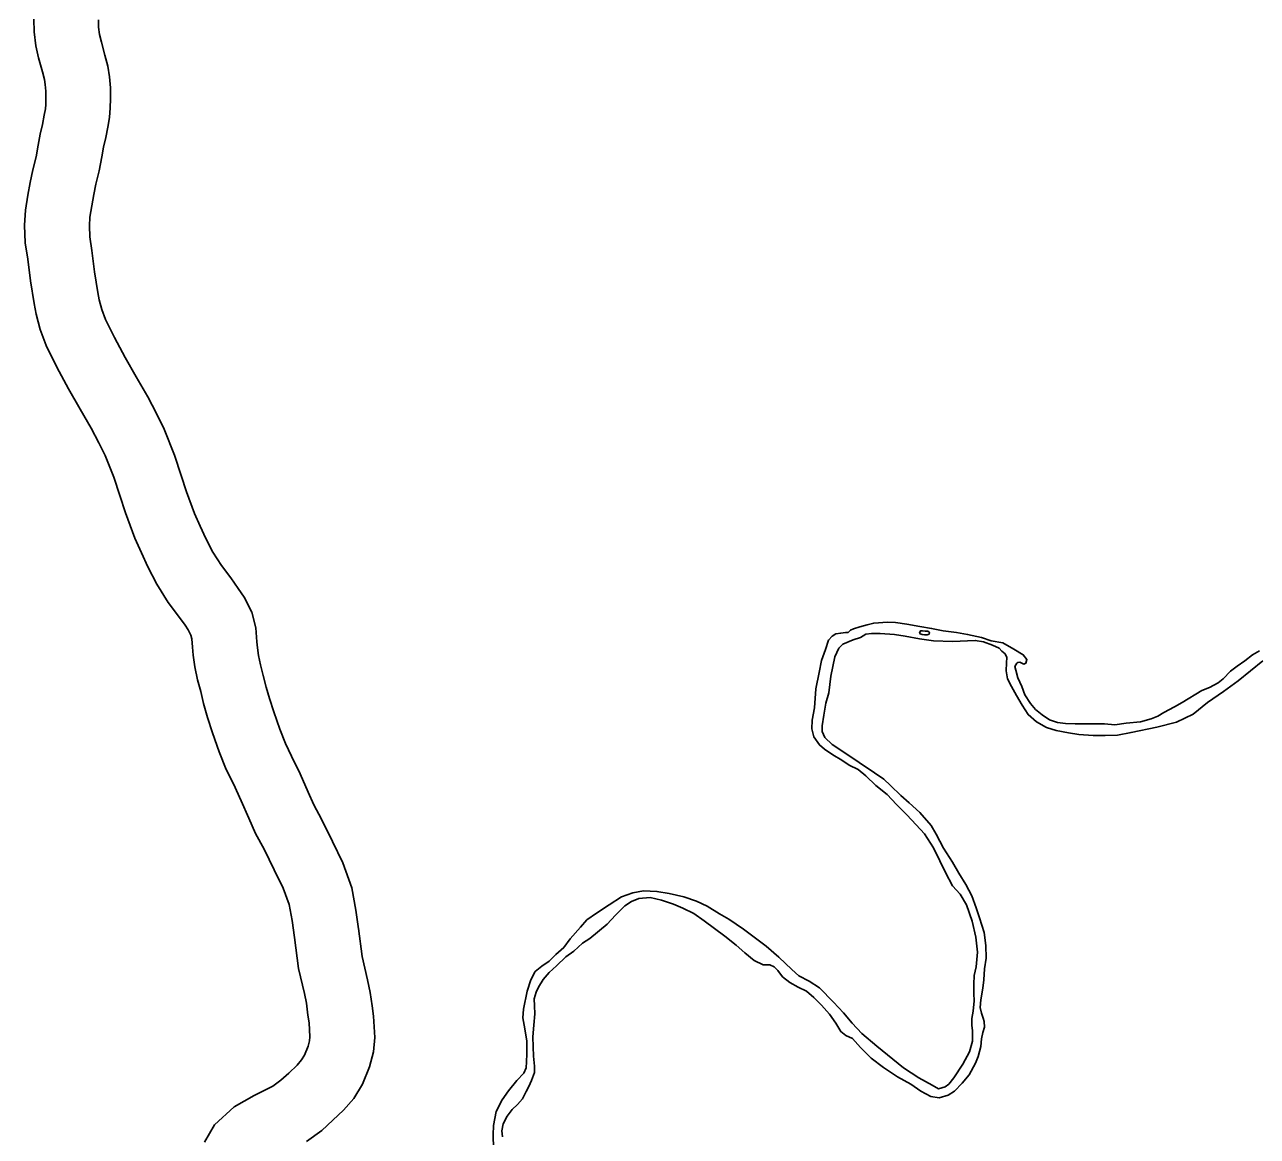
# Model space of a CAD drawing. Extents: x -939622 to -934245, y 1383184 to 1385301.
# Drawn here: x -935296.02 to -935278.86, y 1384119.49 to 1384134.97 of the extents above; entities that cross this region are included whole.
import ezdxf

# ---------------------------------------------------------------- set-up
doc = ezdxf.new("R2010")
doc.units = 0
doc.layers.add('Level 10', color=7, linetype='Continuous')
doc.layers.add('Level 9', color=7, linetype='Continuous')

msp = doc.modelspace()

# ---------------------------------------------------------------- linework, layer by layer
at = {"layer": 'Level 10'}
for points in [[(-935295.89, 1384135.043), (-935295.888, 1384134.869), (-935295.862, 1384134.671), (-935295.824, 1384134.504), (-935295.772, 1384134.313), (-935295.743, 1384134.204), (-935295.732, 1384134.133), (-935295.724, 1384134.041), (-935295.723, 1384133.943), (-935295.726, 1384133.857), (-935295.73, 1384133.794), (-935295.747, 1384133.708), (-935295.771, 1384133.58), (-935295.802, 1384133.443), (-935295.829, 1384133.291), (-935295.86, 1384133.13), (-935295.906, 1384132.945), (-935295.94, 1384132.772), (-935295.973, 1384132.595), (-935296.006, 1384132.385), (-935296.019, 1384132.177), (-935296.01, 1384131.931), (-935295.976, 1384131.705), (-935295.939, 1384131.401), (-935295.888, 1384131.088), (-935295.861, 1384130.938), (-935295.804, 1384130.726), (-935295.718, 1384130.501), (-935295.57, 1384130.202), (-935295.41, 1384129.9), (-935295.246, 1384129.615), (-935295.094, 1384129.35), (-935294.985, 1384129.145), (-935294.899, 1384128.971), (-935294.779, 1384128.67), (-935294.695, 1384128.412), (-935294.617, 1384128.172), (-935294.487, 1384127.818), (-935294.392, 1384127.614), (-935294.306, 1384127.42), (-935294.179, 1384127.178), (-935294.02, 1384126.926), (-935293.876, 1384126.734), (-935293.785, 1384126.609), (-935293.743, 1384126.545), (-935293.706, 1384126.47), (-935293.692, 1384126.419), (-935293.682, 1384126.302), (-935293.673, 1384126.189), (-935293.649, 1384126.031), (-935293.612, 1384125.85), (-935293.569, 1384125.687), (-935293.528, 1384125.519), (-935293.473, 1384125.323), (-935293.402, 1384125.11), (-935293.31, 1384124.846), (-935293.212, 1384124.602), (-935293.114, 1384124.399), (-935293.003, 1384124.164), (-935292.897, 1384123.924), (-935292.804, 1384123.709), (-935292.684, 1384123.493), (-935292.545, 1384123.205), (-935292.42, 1384122.949), (-935292.338, 1384122.721), (-935292.297, 1384122.499), (-935292.265, 1384122.262)], [(-935294.99, 1384135.036), (-935294.989, 1384134.934), (-935294.975, 1384134.831), (-935294.95, 1384134.722), (-935294.903, 1384134.545), (-935294.862, 1384134.389), (-935294.839, 1384134.243), (-935294.825, 1384134.088), (-935294.822, 1384133.934), (-935294.827, 1384133.81), (-935294.836, 1384133.675), (-935294.863, 1384133.539), (-935294.889, 1384133.397), (-935294.92, 1384133.264), (-935294.944, 1384133.128), (-935294.981, 1384132.935), (-935295.028, 1384132.748), (-935295.056, 1384132.603), (-935295.086, 1384132.444), (-935295.11, 1384132.288), (-935295.118, 1384132.166), (-935295.112, 1384132.015), (-935295.084, 1384131.826), (-935295.048, 1384131.527), (-935295.001, 1384131.24), (-935294.983, 1384131.136), (-935294.947, 1384131.005), (-935294.892, 1384130.862), (-935294.769, 1384130.612), (-935294.622, 1384130.335), (-935294.466, 1384130.064), (-935294.306, 1384129.785), (-935294.184, 1384129.556), (-935294.076, 1384129.338), (-935293.932, 1384128.975), (-935293.84, 1384128.691), (-935293.766, 1384128.467), (-935293.655, 1384128.163), (-935293.574, 1384127.988), (-935293.495, 1384127.813), (-935293.398, 1384127.627), (-935293.279, 1384127.438), (-935293.15, 1384127.267), (-935293.045, 1384127.12), (-935292.963, 1384126.997), (-935292.859, 1384126.789), (-935292.802, 1384126.574), (-935292.785, 1384126.378), (-935292.778, 1384126.293), (-935292.762, 1384126.187), (-935292.736, 1384126.055), (-935292.697, 1384125.91), (-935292.657, 1384125.747), (-935292.613, 1384125.588), (-935292.55, 1384125.402), (-935292.466, 1384125.161), (-935292.388, 1384124.964), (-935292.303, 1384124.787), (-935292.184, 1384124.539), (-935292.073, 1384124.285), (-935291.995, 1384124.107), (-935291.885, 1384123.907), (-935291.735, 1384123.598), (-935291.589, 1384123.299), (-935291.466, 1384122.954), (-935291.409, 1384122.641), (-935291.373, 1384122.384)], [(-935291.373, 1384122.385), (-935291.319, 1384121.996), (-935291.245, 1384121.673), (-935291.208, 1384121.497), (-935291.184, 1384121.309), (-935291.162, 1384121.166), (-935291.146, 1384120.87), (-935291.162, 1384120.671), (-935291.217, 1384120.461), (-935291.317, 1384120.221), (-935291.435, 1384120.02), (-935291.583, 1384119.858), (-935291.727, 1384119.719), (-935291.884, 1384119.575), (-935292.096, 1384119.424)], [(-935292.265, 1384122.261), (-935292.205, 1384121.832), (-935292.124, 1384121.48), (-935292.097, 1384121.349), (-935292.076, 1384121.182), (-935292.058, 1384121.072), (-935292.048, 1384120.881), (-935292.053, 1384120.822), (-935292.071, 1384120.75), (-935292.124, 1384120.625), (-935292.164, 1384120.557), (-935292.228, 1384120.486), (-935292.344, 1384120.375), (-935292.452, 1384120.275), (-935292.566, 1384120.194), (-935292.824, 1384120.061), (-935293.105, 1384119.904), (-935293.376, 1384119.655), (-935293.516, 1384119.413)]]:
    msp.add_lwpolyline(points, dxfattribs=at)
at = {"layer": 'Level 9'}
for points in [[(-935281.64, 1384125.256), (-935281.754, 1384125.291), (-935281.856, 1384125.362), (-935281.947, 1384125.437), (-935282.016, 1384125.517), (-935282.098, 1384125.637), (-935282.138, 1384125.757), (-935282.193, 1384125.876), (-935282.224, 1384125.981), (-935282.234, 1384126.032), (-935282.207, 1384126.078), (-935282.195, 1384126.09), (-935282.168, 1384126.093), (-935282.111, 1384126.066), (-935282.084, 1384126.079), (-935282.069, 1384126.13), (-935282.118, 1384126.196), (-935282.251, 1384126.276), (-935282.404, 1384126.362), (-935282.566, 1384126.393), (-935282.702, 1384126.437), (-935282.894, 1384126.481), (-935283.05, 1384126.507), (-935283.233, 1384126.532), (-935283.395, 1384126.564), (-935283.557, 1384126.59), (-935283.74, 1384126.624), (-935283.897, 1384126.644), (-935284.007, 1384126.652), (-935284.199, 1384126.638), (-935284.292, 1384126.614), (-935284.394, 1384126.586), (-935284.483, 1384126.558), (-935284.522, 1384126.54), (-935284.555, 1384126.509), (-935284.591, 1384126.506), (-935284.66, 1384126.499), (-935284.726, 1384126.487), (-935284.779, 1384126.456), (-935284.83, 1384126.402), (-935284.871, 1384126.269), (-935284.927, 1384126.119), (-935284.958, 1384125.95), (-935285.004, 1384125.721), (-935285.023, 1384125.457), (-935285.058, 1384125.288), (-935285.063, 1384125.168), (-935285.032, 1384125.054), (-935284.956, 1384124.943), (-935284.886, 1384124.881), (-935284.769, 1384124.804), (-935284.642, 1384124.73), (-935284.54, 1384124.661), (-935284.419, 1384124.599), (-935284.308, 1384124.513), (-935284.169, 1384124.376), (-935284.015, 1384124.251), (-935283.885, 1384124.111), (-935283.74, 1384123.971), (-935283.61, 1384123.83), (-935283.492, 1384123.705), (-935283.37, 1384123.511), (-935283.279, 1384123.328), (-935283.199, 1384123.164), (-935283.102, 1384122.981), (-935282.999, 1384122.865), (-935282.908, 1384122.715), (-935282.828, 1384122.488), (-935282.778, 1384122.266), (-935282.756, 1384122.055), (-935282.775, 1384121.854), (-935282.804, 1384121.731), (-935282.809, 1384121.613), (-935282.808, 1384121.484), (-935282.804, 1384121.379), (-935282.815, 1384121.238), (-935282.835, 1384121.132), (-935282.837, 1384121.042), (-935282.825, 1384120.961), (-935282.826, 1384120.82), (-935282.867, 1384120.672), (-935282.962, 1384120.5), (-935283.086, 1384120.31), (-935283.157, 1384120.219), (-935283.208, 1384120.183), (-935283.301, 1384120.155), (-935283.388, 1384120.205), (-935283.572, 1384120.309), (-935283.786, 1384120.448), (-935284.157, 1384120.749), (-935284.368, 1384120.927), (-935284.502, 1384121.071), (-935284.623, 1384121.211), (-935284.759, 1384121.36), (-935284.955, 1384121.563), (-935285.097, 1384121.655), (-935285.241, 1384121.726), (-935285.338, 1384121.818), (-935285.522, 1384121.988), (-935285.698, 1384122.14), (-935285.863, 1384122.264)], [(-935278.783, 1384126.112), (-935278.956, 1384125.972), (-935279.126, 1384125.835), (-935279.332, 1384125.684), (-935279.555, 1384125.534), (-935279.752, 1384125.371), (-935279.985, 1384125.257), (-935280.26, 1384125.189), (-935280.619, 1384125.117), (-935280.805, 1384125.079), (-935280.978, 1384125.072), (-935281.146, 1384125.074), (-935281.344, 1384125.087), (-935281.488, 1384125.11), (-935281.663, 1384125.142), (-935281.795, 1384125.186), (-935281.936, 1384125.263), (-935282.051, 1384125.364), (-935282.136, 1384125.495), (-935282.212, 1384125.63), (-935282.282, 1384125.756), (-935282.34, 1384125.86), (-935282.359, 1384125.974), (-935282.351, 1384126.083), (-935282.346, 1384126.161), (-935282.37, 1384126.209), (-935282.415, 1384126.247), (-935282.455, 1384126.289), (-935282.548, 1384126.33), (-935282.671, 1384126.377), (-935282.788, 1384126.397), (-935283.103, 1384126.38), (-935283.367, 1384126.39), (-935283.562, 1384126.418), (-935283.763, 1384126.456), (-935283.913, 1384126.481), (-935284.111, 1384126.495), (-935284.231, 1384126.494), (-935284.309, 1384126.484), (-935284.386, 1384126.436), (-935284.485, 1384126.405), (-935284.629, 1384126.346), (-935284.688, 1384126.289), (-935284.744, 1384126.168), (-935284.799, 1384125.897), (-935284.824, 1384125.669), (-935284.865, 1384125.521), (-935284.893, 1384125.356), (-935284.919, 1384125.208), (-935284.918, 1384125.13), (-935284.882, 1384125.046), (-935284.779, 1384124.948), (-935284.604, 1384124.832), (-935284.402, 1384124.698), (-935284.188, 1384124.553), (-935284.059, 1384124.467), (-935283.965, 1384124.377), (-935283.823, 1384124.237), (-935283.705, 1384124.136), (-935283.56, 1384124.002), (-935283.403, 1384123.82), (-935283.33, 1384123.701), (-935283.229, 1384123.503), (-935283.105, 1384123.309), (-935283.014, 1384123.159), (-935282.916, 1384122.998), (-935282.834, 1384122.842), (-935282.773, 1384122.674), (-935282.727, 1384122.533), (-935282.665, 1384122.33), (-935282.64, 1384122.15), (-935282.635, 1384121.975), (-935282.658, 1384121.825), (-935282.669, 1384121.672), (-935282.68, 1384121.554), (-935282.711, 1384121.395), (-935282.719, 1384121.286), (-935282.701, 1384121.208), (-935282.676, 1384121.137), (-935282.664, 1384121.092), (-935282.66, 1384121.013), (-935282.681, 1384120.938), (-935282.698, 1384120.851), (-935282.709, 1384120.746), (-935282.747, 1384120.607), (-935282.782, 1384120.514), (-935282.874, 1384120.348), (-935282.969, 1384120.236), (-935283.076, 1384120.124), (-935283.165, 1384120.066), (-935283.288, 1384120.032), (-935283.405, 1384120.046), (-935283.543, 1384120.123), (-935283.685, 1384120.221), (-935283.869, 1384120.321)], [(-935283.485, 1384126.527), (-935283.521, 1384126.53), (-935283.548, 1384126.53), (-935283.563, 1384126.499), (-935283.556, 1384126.487), (-935283.526, 1384126.479), (-935283.493, 1384126.476), (-935283.457, 1384126.476), (-935283.43, 1384126.485), (-935283.425, 1384126.509), (-935283.446, 1384126.527)], [(-935283.446, 1384126.527), (-935283.485, 1384126.527)], [(-935278.829, 1384126.25), (-935278.928, 1384126.195), (-935279.035, 1384126.113), (-935279.14, 1384126.04), (-935279.235, 1384125.97), (-935279.336, 1384125.861), (-935279.407, 1384125.806), (-935279.527, 1384125.742), (-935279.634, 1384125.699), (-935279.906, 1384125.532), (-935280.013, 1384125.471), (-935280.16, 1384125.394), (-935280.246, 1384125.342), (-935280.339, 1384125.303), (-935280.488, 1384125.262), (-935280.686, 1384125.246), (-935280.845, 1384125.223), (-935280.986, 1384125.237), (-935281.232, 1384125.235), (-935281.397, 1384125.237), (-935281.531, 1384125.239), (-935281.64, 1384125.256)], [(-935285.863, 1384122.264), (-935286.011, 1384122.377), (-935286.219, 1384122.517), (-935286.346, 1384122.591), (-935286.521, 1384122.698), (-935286.665, 1384122.769), (-935286.845, 1384122.827), (-935287.05, 1384122.874), (-935287.218, 1384122.902), (-935287.407, 1384122.91), (-935287.553, 1384122.885), (-935287.712, 1384122.826), (-935287.885, 1384122.714), (-935288.061, 1384122.598), (-935288.192, 1384122.507), (-935288.284, 1384122.404), (-935288.424, 1384122.244), (-935288.516, 1384122.12), (-935288.623, 1384122.023), (-935288.718, 1384121.932), (-935288.822, 1384121.862), (-935288.912, 1384121.786), (-935288.971, 1384121.671), (-935289.023, 1384121.514), (-935289.075, 1384121.265), (-935289.083, 1384121.144), (-935289.055, 1384120.988), (-935289.03, 1384120.817), (-935289.031, 1384120.64), (-935289.033, 1384120.532), (-935289.039, 1384120.447), (-935289.071, 1384120.372), (-935289.166, 1384120.269), (-935289.282, 1384120.127), (-935289.374, 1384120.003), (-935289.456, 1384119.84), (-935289.494, 1384119.644), (-935289.496, 1384119.515), (-935289.494, 1384119.323)], [(-935283.869, 1384120.321), (-935284.062, 1384120.452), (-935284.234, 1384120.583), (-935284.385, 1384120.729), (-935284.497, 1384120.854), (-935284.59, 1384120.896), (-935284.656, 1384120.952), (-935284.729, 1384121.069), (-935284.814, 1384121.194), (-935284.926, 1384121.319), (-935285.032, 1384121.427), (-935285.138, 1384121.513), (-935285.252, 1384121.569), (-935285.37, 1384121.637), (-935285.472, 1384121.715), (-935285.536, 1384121.801), (-935285.587, 1384121.855), (-935285.647, 1384121.879), (-935285.737, 1384121.881), (-935285.864, 1384121.943), (-935285.994, 1384122.05), (-935286.114, 1384122.157), (-935286.271, 1384122.279), (-935286.419, 1384122.389), (-935286.561, 1384122.493), (-935286.706, 1384122.594), (-935286.856, 1384122.671), (-935286.988, 1384122.724), (-935287.154, 1384122.783), (-935287.313, 1384122.818), (-935287.472, 1384122.804), (-935287.57, 1384122.761), (-935287.663, 1384122.703), (-935287.797, 1384122.57), (-935287.913, 1384122.449), (-935288.151, 1384122.246), (-935288.252, 1384122.182), (-935288.377, 1384122.073), (-935288.488, 1384121.991), (-935288.618, 1384121.866), (-935288.72, 1384121.772), (-935288.8, 1384121.675), (-935288.865, 1384121.57), (-935288.9, 1384121.5), (-935288.927, 1384121.41), (-935288.92, 1384121.311), (-935288.916, 1384121.197), (-935288.932, 1384121.04), (-935288.946, 1384120.881), (-935288.939, 1384120.74), (-935288.938, 1384120.608), (-935288.922, 1384120.472), (-935288.921, 1384120.382), (-935288.962, 1384120.271), (-935289.003, 1384120.186), (-935289.039, 1384120.117), (-935289.089, 1384120.017), (-935289.16, 1384119.939), (-935289.232, 1384119.866), (-935289.303, 1384119.775), (-935289.359, 1384119.667), (-935289.379, 1384119.57), (-935289.369, 1384119.486)]]:
    msp.add_lwpolyline(points, dxfattribs=at)

doc.saveas('drawing.dxf')
